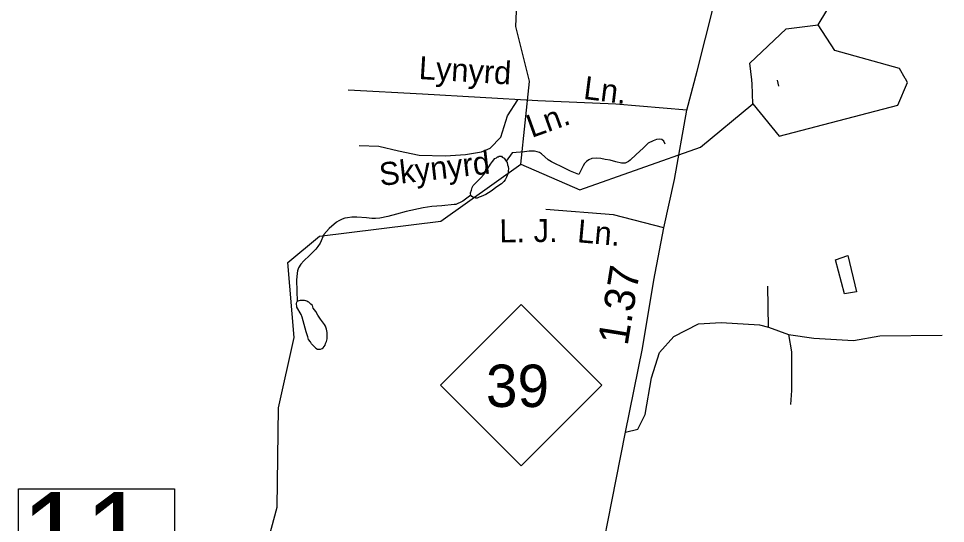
# Model space of a CAD drawing. Extents: x 2126262 to 2293712, y 749403 to 919119.
# Drawn here: x 2214960 to 2218786, y 772432 to 774517 of the extents above; entities that cross this region are included whole.
import ezdxf

# ---------------------------------------------------------------- set-up
doc = ezdxf.new("R2010")
doc.units = 0
for name, color, linetype in [('Exist Hydrographic Misc Water Feature', 7, 'Continuous'), ('Exist Hydrographic Pond Under 1500 Sq Ft', 7, 'Continuous'), ('Exist Road Non-System Type 51', 7, 'Continuous'), ('Exist Road Non-System Type 51 Label', 7, 'Continuous'), ('Exist Road Primary NC Attributed', 7, 'Continuous'), ('Exist Road Primary NC Service Mileage Hundredths English Label', 7, 'Continuous'), ('Exist Road Primary NC Shield CELL', 7, 'Continuous'), ('Exist Road Primary NC Shield Number Label', 7, 'Continuous'), ('Exist Road Primary NC Structure Standard Bridge Number Label', 7, 'Continuous')]:
    doc.layers.add(name, color=color, linetype=linetype)

msp = doc.modelspace()

# ---------------------------------------------------------------- linework, layer by layer
at = {"layer": 'Exist Hydrographic Misc Water Feature'}
for p, q in [((2217033.9, 773915.6), (2217069.4, 774256.6)), ((2217069.4, 774256.6), (2217069.6, 774258.2)), ((2218091.7, 774262.1), (2218097.4, 774238.1)), ((2216997.7, 773962.7), (2216972.5, 773928.4))]:
    msp.add_line(p, q, dxfattribs=at)
for points in [[(2218260.9, 774490.7), (2218549.8, 774970.2), (2218737.9, 775445.3), (2218744.9, 775612.4), (2218785.9, 775644.4)], [(2217069.6, 774258.2), (2217012, 774483.6), (2217025.9, 774801.5), (2217075.9, 774826.7)], [(2217033.9, 773915.6), (2217276.9, 773809), (2217774.9, 773985.7), (2217990.9, 774164.9)], [(2217629.3, 773998.8), (2217623.7, 774011), (2217615.3, 774016.8), (2217605.3, 774018.7), (2217593.6, 774016.8), (2217579.2, 774012.5), (2217559.3, 774002.5), (2217537.6, 773982.2), (2217509.5, 773956), (2217483.9, 773931.9), (2217477.7, 773925.9), (2217472, 773924), (2217464.4, 773919.8), (2217458.5, 773919.9), (2217448.2, 773919.9), (2217425.8, 773925.7), (2217401.7, 773931.4), (2217382, 773935.2), (2217363.9, 773939.1), (2217345.9, 773941), (2217326, 773938.7), (2217314.1, 773932.8), (2217304, 773926.6), (2217296.5, 773918.9), (2217290.1, 773908.9), (2217272.5, 773872.6)], [(2217272.5, 773872.6), (2217238.2, 773886.2), (2217202.1, 773903.9), (2217174.2, 773917.8), (2217160.3, 773925.6), (2217146.4, 773933.8), (2217118.1, 773957.6), (2217110.1, 773963.6), (2217100, 773967.1), (2217090.2, 773969), (2217067.6, 773969.2), (2217048.1, 773966.9), (2216997.7, 773962.7)], [(2216827.1, 773787.7), (2216825, 773793.7), (2216825.2, 773797.7), (2216829.1, 773807.7), (2216832.8, 773819.7), (2216837.1, 773827.6), (2216840.8, 773831.5), (2216868.7, 773859.7), (2216879, 773871.9), (2216888.6, 773883.9), (2216896.4, 773898.1), (2216908.3, 773916.2), (2216915.9, 773926), (2216926.1, 773938.3), (2216932.3, 773942.2), (2216936.4, 773946.1), (2216940.1, 773946.3), (2216944.4, 773948.5), (2216950.3, 773948.4), (2216954, 773948.2), (2216956.1, 773944.3), (2216964.3, 773940.6), (2216972.5, 773928.4)], [(2216972.5, 773928.4), (2216976.2, 773922.6), (2216978.2, 773912.5), (2216980.3, 773906.5), (2216982.5, 773896.5), (2216980.3, 773888.7), (2216980.3, 773878.6), (2216976.6, 773868.6), (2216974.7, 773862.4), (2216968.4, 773850.7), (2216962.6, 773844.3), (2216953, 773834.4), (2216934.7, 773822.1), (2216911, 773804.2), (2216889, 773790.1), (2216868.9, 773781.8), (2216860.9, 773779.7), (2216853.1, 773775.7), (2216847.2, 773775.7), (2216843.3, 773777.6), (2216837.3, 773777.6), (2216831.2, 773781.4), (2216827.1, 773787.7)], [(2215983.8, 771542.6), (2215974.8, 771651), (2215941.8, 771691.1), (2215913.9, 772075.5), (2216027.9, 772499.6), (2216032.8, 772909.5), (2216097.8, 773200.1), (2216071, 773509), (2216202.8, 773617.8), (2216702.9, 773679.7), (2217033.9, 773915.6)], [(2216827.1, 773787.7), (2216793.3, 773763.2), (2216783.4, 773757.4), (2216773.4, 773753.2), (2216765.4, 773749.1), (2216757.4, 773749.1), (2216707.8, 773742.8), (2216665.7, 773740.3), (2216629.8, 773735.9), (2216559.5, 773719.8), (2216519.9, 773709.5), (2216483.8, 773699.2), (2216451.8, 773693), (2216434, 773690.9), (2216417.8, 773690.9), (2216395.9, 773694.6), (2216355.9, 773696.2), (2216336, 773696.4), (2216318.2, 773694.2), (2216306.3, 773691.9), (2216296.2, 773687.8), (2216282.1, 773681.8), (2216272.2, 773676), (2216242.3, 773649.6), (2216230.6, 773637.6), (2216220.8, 773625.3), (2216205, 773589.1), (2216195.1, 773575.2), (2216186.9, 773565.1), (2216161.1, 773539), (2216137.3, 773517), (2216125.2, 773503), (2216115.8, 773487), (2216111.7, 773474.7), (2216109.6, 773464.8), (2216107.8, 773436.7), (2216110.6, 773348.7)], [(2218332.4, 773519.8), (2218382.6, 773538.2), (2218419.3, 773388.6), (2218369.5, 773380.4), (2218332.4, 773519.8)], [(2216169.9, 773173.4), (2216165.6, 773181.3), (2216157.4, 773191.1), (2216153.5, 773203), (2216147.6, 773223), (2216134.8, 773269.1), (2216131.1, 773283.1), (2216126.8, 773295.1), (2216108.8, 773324.6), (2216108.4, 773330.7), (2216107, 773336.6), (2216106.7, 773340.7), (2216108.4, 773345), (2216110.6, 773348.7)], [(2216169.9, 773173.4), (2216187.7, 773155.3), (2216193.9, 773151.5), (2216199.8, 773151.4), (2216206.2, 773151.6), (2216213.8, 773153.8), (2216217.7, 773157.6), (2216225.9, 773167.7), (2216227.5, 773175.6), (2216231.4, 773183.5), (2216233.7, 773193.8), (2216233.5, 773205.6), (2216233.7, 773219.7), (2216231.2, 773233.5), (2216226.9, 773245.9), (2216223.2, 773253.8), (2216206.8, 773275.7), (2216194.9, 773291.3), (2216186.5, 773307.1), (2216176.7, 773321.2), (2216172.8, 773331.2), (2216166.6, 773337.4), (2216162.5, 773341.2), (2216158.4, 773345.1), (2216154.1, 773347.3), (2216150.6, 773349.1), (2216146.3, 773351), (2216140.2, 773353.1), (2216132.6, 773353), (2216128.3, 773352.9), (2216122.3, 773353), (2216116.6, 773351), (2216110.6, 773348.7)]]:
    msp.add_lwpolyline(points, dxfattribs=at)
at = {"layer": 'Exist Hydrographic Pond Under 1500 Sq Ft'}
for p, q in [((2218620.9, 774267.4), (2218620, 774269)), ((2218628.8, 774253.5), (2218620.9, 774267.4)), ((2217986.3, 774263), (2217986.2, 774264.5)), ((2217987.8, 774247), (2217986.3, 774263)), ((2217990.9, 774164.9), (2217987.8, 774247))]:
    msp.add_line(p, q, dxfattribs=at)
for points in [[(2217986.2, 774264.5), (2217979, 774332.5), (2218127.8, 774473.8), (2218260.9, 774490.7)], [(2218620, 774269), (2218596, 774310), (2218328.8, 774384.3), (2218260.9, 774490.7)], [(2217990.9, 774164.9), (2218100, 774031.5), (2218589.8, 774159.2), (2218628.8, 774253.5)]]:
    msp.add_lwpolyline(points, dxfattribs=at)
at = {"layer": 'Exist Road Non-System Type 51'}
for q in [(2218052.2, 773411.8), (2218138.7, 773212.1)]:
    msp.add_line((2218054.9, 773242.8), q, dxfattribs=at)
for points in [[(2217718.3, 774138.6), (2217424.8, 774162.7), (2217103.8, 774176.7), (2216627.4, 774204.6), (2216320.3, 774221.4)], [(2216365.7, 773992.2), (2216447.1, 773990), (2216528.4, 773970.2), (2216614.1, 773952.6), (2216721.8, 773950.4), (2216805.3, 773954.8), (2216871.2, 773965.8), (2216906.4, 773981.2), (2216950.4, 774027.4), (2216978.9, 774115.4), (2217021, 774181.5)], [(2217624.1, 773653.2), (2217415.9, 773705.9), (2217136.8, 773728.3)], [(2217465, 772808.1), (2217515.7, 772821), (2217546.4, 772881.1), (2217572.9, 773033.4), (2217606.2, 773137.3), (2217664.9, 773204.4), (2217766.7, 773256.1), (2217860.3, 773261.7), (2218018, 773251.9), (2218054.9, 773242.8)], [(2218138.7, 773212.1), (2218149.9, 773140.8), (2218149.9, 772980.2), (2218145.7, 772923.3)], [(2218138.7, 773212.1), (2218242, 773197.1), (2218405.9, 773188), (2218514.8, 773206.1), (2218771.6, 773208.9)]]:
    msp.add_lwpolyline(points, dxfattribs=at)
at = {"layer": 'Exist Road Primary NC Attributed'}
msp.add_lwpolyline([(2217345.7, 772199.8), (2217427.3, 772612.6), (2217465, 772808.1), (2217535.5, 773153.9), (2217582.2, 773436.7), (2217624.1, 773653.2), (2217667.4, 773851.6), (2217718.3, 774138.6), (2217761.6, 774299.3), (2217829.2, 774572.4), (2217865.5, 774765.1), (2217903.9, 775134.6), (2217933.9, 775516.6), (2217943.7, 775702.4), (2217945.1, 775865.8), (2217926.2, 776098.4), (2217887.9, 776412), (2217873.9, 776610.3), (2217846.5, 776965.8), (2217816, 777241), (2217770.6, 777646.8), (2217759.5, 777811.7)], dxfattribs=at)
at = {"layer": 'Exist Road Primary NC Shield CELL'}
msp.add_lwpolyline([(2216702.1, 773002.4), (2217035.1, 773335.4), (2217368.1, 773002.4), (2217035.1, 772669.4)], close=True, dxfattribs=at)
at = {"layer": 'Exist Road Primary NC Structure Standard Bridge Number Label'}
msp.add_lwpolyline([(2214960.1, 772574.1), (2215604.2, 772574.1), (2215604.2, 772191.8), (2214960.1, 772191.8)], close=True, dxfattribs=at)

# ---------------------------------------------------------------- texts
at = {"layer": 'Exist Road Non-System Type 51 Label'}
for s, rotation, p in [('Lynyrd', 356.4776, (2216610.2, 774267.5)), ('Ln.', 352.7697, (2217288.6, 774185.6)), ('Ln.', 19.8168, (2217077.9, 774023.3)), ('Skynyrd', 6.4558, (2216454, 773825.6)), ('L. J.', 0.5778, (2216945.2, 773592.1)), ('Ln.', 354.8213, (2217263.7, 773593.5))]:
    msp.add_text(s, height=95, rotation=rotation, dxfattribs=at).set_placement(p)
at = {"layer": 'Exist Road Primary NC Service Mileage Hundredths English Label'}
msp.add_text('1.37', height=125, rotation=80.6144, dxfattribs=at).set_placement((2217473.6, 773162.9))
at = {"layer": 'Exist Road Primary NC Shield Number Label'}
msp.add_text('39', height=175, dxfattribs=at).set_placement((2216889.3, 772912.7))
at = {"layer": 'Exist Road Primary NC Structure Standard Bridge Number Label'}
msp.add_text('11', height=350, dxfattribs=at).set_placement((2214972.6, 772211.6))

doc.saveas('drawing.dxf')
